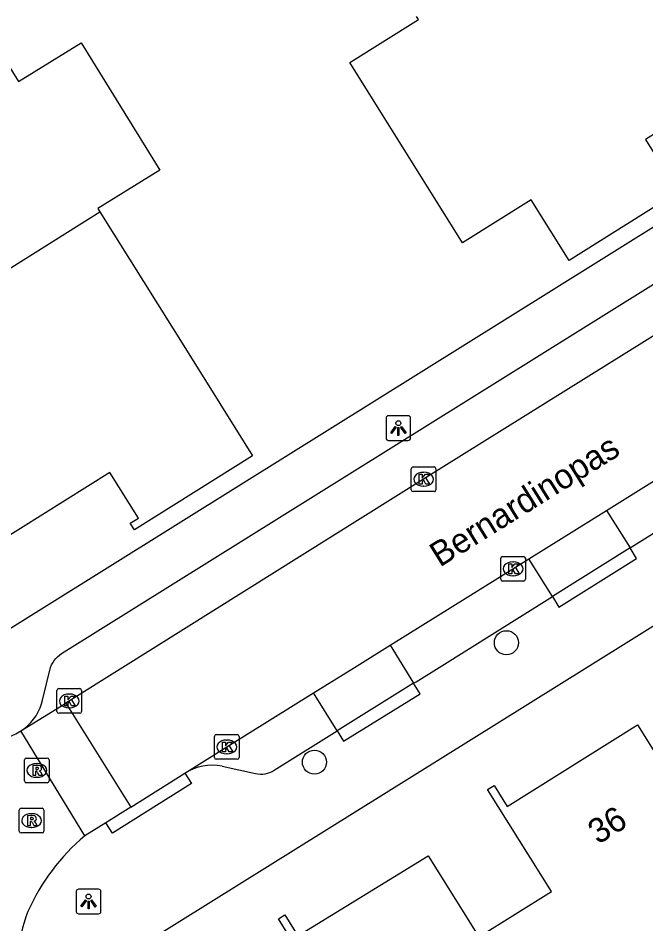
# Model space of a CAD drawing. Extents: x 158838 to 160074, y 386376 to 387776.
# Drawn here: x 159226.78 to 159252.22, y 386989.61 to 387026.31 of the extents above; entities that cross this region are included whole.
import ezdxf

# ---------------------------------------------------------------- set-up
doc = ezdxf.new("R2010")
doc.units = 0
for name, color, linetype in [('IMGEO_Boom', 7, 'Continuous'), ('IMGEO_Kolk', 7, 'Continuous'), ('IMGEO_Lichtpunt', 7, 'Continuous'), ('IMGEO_Muur', 7, 'Continuous'), ('IMGEO_Openbare_ruimte_label', 7, 'Continuous'), ('IMGEO_Pand', 7, 'Continuous'), ('IMGEO_Pand_nummerreeks', 7, 'Continuous'), ('IMGEO_Parkeervlak_open', 7, 'Continuous'), ('IMGEO_Rijbaan_lokaal_open', 7, 'Continuous'), ('IMGEO_Rioolput', 7, 'Continuous'), ('IMGEO_Voetpad_open', 7, 'Continuous')]:
    doc.layers.add(name, color=color, linetype=linetype)

msp = doc.modelspace()

# ---------------------------------------------------------------- linework, layer by layer
at = {"layer": 'IMGEO_Boom'}
for centre in [(159246.563, 387000.999), (159238.785, 386996.16)]:
    msp.add_circle(centre, 0.489, dxfattribs=at)
at = {"layer": 'IMGEO_Kolk'}
for p, q in [((159242.708, 387007.198), (159242.708, 387008.05)), ((159242.783, 387008.124), (159243.635, 387008.124)), ((159243.709, 387008.05), (159243.709, 387007.198)), ((159243.196, 387007.904), (159243.221, 387007.904)), ((159243.219, 387007.344), (159243.194, 387007.344)), ((159243.635, 387007.124), (159242.783, 387007.124)), ((159246.334, 387003.569), (159246.334, 387004.421)), ((159246.409, 387004.495), (159247.261, 387004.495)), ((159247.335, 387004.421), (159247.335, 387003.569)), ((159246.822, 387004.275), (159246.847, 387004.275)), ((159246.845, 387003.715), (159246.82, 387003.715)), ((159247.261, 387003.495), (159246.409, 387003.495)), ((159228.349, 386998.214), (159228.349, 386999.066)), ((159228.424, 386999.14), (159229.276, 386999.14)), ((159228.837, 386998.92), (159228.862, 386998.92)), ((159229.35, 386999.066), (159229.35, 386998.214)), ((159229.276, 386998.14), (159228.424, 386998.14)), ((159228.86, 386998.36), (159228.835, 386998.36)), ((159234.732, 386996.351), (159234.732, 386997.203)), ((159234.807, 386997.277), (159235.659, 386997.277)), ((159235.22, 386997.057), (159235.245, 386997.057)), ((159235.733, 386997.203), (159235.733, 386996.351)), ((159235.659, 386996.277), (159234.807, 386996.277)), ((159235.243, 386996.497), (159235.218, 386996.497))]:
    msp.add_line(p, q, dxfattribs=at)
for points in [[(159242.708, 387007.198), (159242.708, 387008.05)], [(159242.783, 387008.124), (159243.635, 387008.124)], [(159243.709, 387008.05), (159243.709, 387007.198)], [(159243.029, 387007.824), (159243.152, 387007.824), (159243.152, 387007.673), (159243.282, 387007.824), (159243.446, 387007.824), (159243.3, 387007.673), (159243.453, 387007.424), (159243.301, 387007.424), (159243.216, 387007.588), (159243.152, 387007.521), (159243.152, 387007.424), (159243.029, 387007.424), (159243.029, 387007.824)], [(159243.635, 387007.124), (159242.783, 387007.124)], [(159246.334, 387003.569), (159246.334, 387004.421)], [(159246.409, 387004.495), (159247.261, 387004.495)], [(159247.335, 387004.421), (159247.335, 387003.569)], [(159246.655, 387004.195), (159246.778, 387004.195), (159246.778, 387004.044), (159246.908, 387004.195), (159247.072, 387004.195), (159246.926, 387004.044), (159247.079, 387003.795), (159246.927, 387003.795), (159246.842, 387003.959), (159246.778, 387003.892), (159246.778, 387003.795), (159246.655, 387003.795), (159246.655, 387004.195)], [(159247.261, 387003.495), (159246.409, 387003.495)], [(159228.349, 386998.214), (159228.349, 386999.066)], [(159228.424, 386999.14), (159229.276, 386999.14)], [(159228.67, 386998.84), (159228.793, 386998.84), (159228.793, 386998.689), (159228.923, 386998.84), (159229.087, 386998.84), (159228.941, 386998.689), (159229.094, 386998.44), (159228.942, 386998.44), (159228.857, 386998.604), (159228.793, 386998.537), (159228.793, 386998.44), (159228.67, 386998.44), (159228.67, 386998.84)], [(159229.35, 386999.066), (159229.35, 386998.214)], [(159229.276, 386998.14), (159228.424, 386998.14)], [(159234.732, 386996.351), (159234.732, 386997.203)], [(159234.807, 386997.277), (159235.659, 386997.277)], [(159235.053, 386996.977), (159235.176, 386996.977), (159235.176, 386996.826), (159235.306, 386996.977), (159235.47, 386996.977), (159235.324, 386996.826), (159235.477, 386996.577), (159235.325, 386996.577), (159235.24, 386996.741), (159235.176, 386996.674), (159235.176, 386996.577), (159235.053, 386996.577), (159235.053, 386996.977)], [(159235.733, 386997.203), (159235.733, 386996.351)], [(159235.659, 386996.277), (159234.807, 386996.277)]]:
    msp.add_lwpolyline(points, dxfattribs=at)
for centre, start, end in [((159242.785, 387008.048), 91.552, 178.448), ((159242.785, 387008.048), 91.552, 178.448), ((159243.633, 387008.048), 1.552, 88.448), ((159243.633, 387008.048), 1.552, 88.448), ((159242.785, 387007.2), 181.552, 268.448), ((159242.785, 387007.2), 181.552, 268.448), ((159243.633, 387007.2), 271.552, 358.448), ((159243.633, 387007.2), 271.552, 358.448), ((159246.411, 387004.419), 91.552, 178.448), ((159246.411, 387004.419), 91.552, 178.448), ((159247.259, 387004.419), 1.552, 88.448), ((159247.259, 387004.419), 1.552, 88.448), ((159246.411, 387003.571), 181.552, 268.448), ((159246.411, 387003.571), 181.552, 268.448), ((159247.259, 387003.571), 271.552, 358.448), ((159247.259, 387003.571), 271.552, 358.448), ((159228.426, 386999.064), 91.552, 178.448), ((159228.426, 386999.064), 91.552, 178.448), ((159229.274, 386999.064), 1.552, 88.448), ((159229.274, 386999.064), 1.552, 88.448), ((159228.426, 386998.216), 181.552, 268.448), ((159228.426, 386998.216), 181.552, 268.448), ((159229.274, 386998.216), 271.552, 358.448), ((159229.274, 386998.216), 271.552, 358.448), ((159234.809, 386997.201), 91.552, 178.448), ((159234.809, 386997.201), 91.552, 178.448), ((159235.657, 386997.201), 1.552, 88.448), ((159235.657, 386997.201), 1.552, 88.448), ((159234.809, 386996.353), 181.552, 268.448), ((159234.809, 386996.353), 181.552, 268.448), ((159235.657, 386996.353), 271.552, 358.448), ((159235.657, 386996.353), 271.552, 358.448)]:
    msp.add_arc(centre, 0.0765, start, end, dxfattribs=at)
for centre, major_axis, ratio, start_param, end_param in [((159243.195, 387007.624), (-0.387, 0.002), 0.722429, 4.712389, 7.853982), ((159243.22, 387007.624), (-0.39, 0.002), 0.717154, 1.570796, 4.712389), ((159246.821, 387003.995), (-0.387, 0.002), 0.722429, 4.712389, 7.853982), ((159246.846, 387003.995), (-0.39, 0.002), 0.717154, 1.570796, 4.712389), ((159228.836, 386998.64), (-0.387, 0.002), 0.722429, 4.712389, 7.853982), ((159228.861, 386998.64), (-0.39, 0.002), 0.717154, 1.570796, 4.712389), ((159235.219, 386996.777), (-0.387, 0.002), 0.722429, 4.712389, 7.853982), ((159235.244, 386996.777), (-0.39, 0.002), 0.717154, 1.570796, 4.712389)]:
    msp.add_ellipse(centre, major_axis=major_axis, ratio=ratio, start_param=start_param, end_param=end_param, dxfattribs=at)
at = {"layer": 'IMGEO_Lichtpunt'}
for p, q in [((159242.589, 387010.194), (159241.781, 387010.194)), ((159242.589, 387010.194), (159241.781, 387010.194)), ((159241.687, 387010.099), (159241.687, 387009.292)), ((159241.687, 387010.099), (159241.687, 387009.292)), ((159242.683, 387009.292), (159242.683, 387010.099)), ((159242.683, 387009.292), (159242.683, 387010.099)), ((159241.781, 387009.198), (159242.589, 387009.198)), ((159241.781, 387009.198), (159242.589, 387009.198)), ((159229.133, 386990.918), (159229.133, 386990.111)), ((159229.133, 386990.918), (159229.133, 386990.111)), ((159230.035, 386991.013), (159229.227, 386991.013)), ((159230.035, 386991.013), (159229.227, 386991.013)), ((159230.129, 386990.111), (159230.129, 386990.918)), ((159230.129, 386990.111), (159230.129, 386990.918)), ((159229.227, 386990.017), (159230.035, 386990.017)), ((159229.227, 386990.017), (159230.035, 386990.017))]:
    msp.add_line(p, q, dxfattribs=at)
for points in [[(159242.061, 387009.763), (159242.1, 387009.735), (159241.912, 387009.473), (159241.874, 387009.5), (159242.061, 387009.763)], [(159242.163, 387009.715), (159242.21, 387009.715), (159242.21, 387009.393), (159242.163, 387009.393), (159242.163, 387009.715)], [(159242.273, 387009.735), (159242.311, 387009.762), (159242.498, 387009.5), (159242.459, 387009.472), (159242.273, 387009.735)], [(159229.507, 386990.582), (159229.546, 386990.554), (159229.358, 386990.292), (159229.32, 386990.319), (159229.507, 386990.582)], [(159229.609, 386990.534), (159229.656, 386990.534), (159229.656, 386990.212), (159229.609, 386990.212), (159229.609, 386990.534)], [(159229.719, 386990.554), (159229.757, 386990.581), (159229.944, 386990.319), (159229.905, 386990.291), (159229.719, 386990.554)]]:
    msp.add_lwpolyline(points, dxfattribs=at)
for centre in [(159242.186, 387009.897), (159229.632, 386990.716)]:
    msp.add_circle(centre, 0.0994, dxfattribs=at)
for centre, start, end in [((159241.781, 387010.099), 90, 180), ((159241.781, 387010.099), 90, 180), ((159242.589, 387010.099), 0, 90), ((159242.589, 387010.099), 0, 90), ((159241.781, 387009.292), 180, 270), ((159241.781, 387009.292), 180, 270), ((159242.589, 387009.292), 270, 0), ((159242.589, 387009.292), 270, 360), ((159229.227, 386990.918), 90, 180), ((159229.227, 386990.918), 90, 180), ((159230.035, 386990.918), 0, 90), ((159230.035, 386990.918), 0, 90), ((159229.227, 386990.111), 180, 270), ((159229.227, 386990.111), 180, 270), ((159230.035, 386990.111), 270, 0), ((159230.035, 386990.111), 270, 360)]:
    msp.add_arc(centre, 0.0946, start, end, dxfattribs=at)
at = {"layer": 'IMGEO_Muur'}
msp.add_lwpolyline([(159235.813, 387007.426), (159250.297, 387016.464)], dxfattribs=at)
at = {"layer": 'IMGEO_Pand'}
for points in [[(159253.357, 387032.896), (159253.442, 387032.76), (159251.286, 387031.433), (159252.65, 387029.217), (159254.063, 387026.986), (159255.383, 387027.811), (159257.214, 387024.885), (159257.494, 387025.06), (159257.664, 387024.789), (159252.205, 387021.394), (159253.363, 387019.532), (159253.695, 387019.738), (159253.864, 387019.466), (159249.1, 387016.492), (159247.571, 387018.938), (159244.789, 387017.2), (159240.22, 387024.511), (159243.003, 387026.25), (159242.922, 387026.379)], [(159225.323, 387026.087), (159226.79, 387023.741), (159229.331, 387025.309), (159232.519, 387020.144), (159230.009, 387018.594), (159230.094, 387018.458)], [(159230.094, 387018.458), (159233.628, 387012.807), (159236.279, 387008.567), (159231.49, 387005.568), (159231.32, 387005.839), (159231.651, 387006.046), (159230.488, 387007.903), (159225.046, 387004.495), (159224.877, 387004.766), (159225.149, 387004.935), (159223.332, 387007.856), (159224.638, 387008.668), (159223.243, 387010.909), (159221.877, 387013.104), (159220.292, 387012.118), (159220.208, 387012.254)], [(159220.208, 387012.254), (159230.094, 387018.458)], [(159245.45, 386989.081), (159248.388, 386990.919), (159245.803, 386995.052), (159246.066, 386995.216), (159246.596, 386994.369), (159251.879, 386997.674), (159253.934, 386994.388)], [(159250.396, 386980.893), (159250.26, 386980.808), (159248.926, 386982.944), (159240.452, 386977.649), (159236.756, 386983.564), (159239.968, 386985.571), (159237.85, 386988.96), (159237.327, 386989.812), (159237.591, 386989.974), (159238.114, 386989.122), (159243.395, 386992.366), (159245.45, 386989.081)]]:
    msp.add_lwpolyline(points, dxfattribs=at)
at = {"layer": 'IMGEO_Parkeervlak_open'}
for points in [[(159250.622, 387006.361), (159251.574, 387004.839)], [(159248.427, 387002.869), (159247.474, 387004.397)], [(159241.85, 387000.897), (159242.805, 386999.355)], [(159239.702, 386997.433), (159238.748, 386998.967)]]:
    msp.add_lwpolyline(points, dxfattribs=at)
at = {"layer": 'IMGEO_Rijbaan_lokaal_open'}
for points in [[(159261.556, 387019.098), (159256.284, 387015.775), (159243.206, 387007.623), (159231.021, 387000), (159228.706, 386998.552)], [(159250.622, 387006.361), (159255.77, 387009.572)], [(159247.474, 387004.397), (159250.622, 387006.361)], [(159241.85, 387000.897), (159246.83, 387003.996), (159247.474, 387004.397)], [(159238.748, 386998.967), (159240.408, 387000), (159241.85, 387000.897)], [(159233.537, 386995.716), (159235.229, 386996.778), (159238.748, 386998.967)], [(159226.891, 386997.431), (159228.706, 386998.552)], [(159228.706, 386998.552), (159231.339, 386994.339)], [(159220.23, 386997.901), (159220.657, 386997.591), (159221.11, 386997.321), (159221.585, 386997.092), (159222.079, 386996.907), (159222.587, 386996.766), (159223.106, 386996.672), (159223.631, 386996.624), (159224.158, 386996.623), (159224.684, 386996.67), (159225.203, 386996.763), (159225.712, 386996.902), (159226.206, 386997.086), (159226.682, 386997.314), (159226.891, 386997.431)], [(159229.48, 386993.176), (159226.891, 386997.431)], [(159231.339, 386994.339), (159233.537, 386995.716)], [(159231.339, 386994.339), (159230.333, 386993.708)], [(159230.333, 386993.708), (159229.48, 386993.176)]]:
    msp.add_lwpolyline(points, dxfattribs=at)
for centre, radius, start, end in [((159234.908, 386986.692), 8.456, 129.9328, 156.1662), ((159232.338, 386988.05), 5.56, 158.2687, 196.5433)]:
    msp.add_arc(centre, radius, start, end, dxfattribs=at)
at = {"layer": 'IMGEO_Rioolput'}
for p, q in [((159227.033, 386995.401), (159227.033, 386996.253)), ((159227.108, 386996.327), (159227.96, 386996.327)), ((159228.034, 386996.253), (159228.034, 386995.401)), ((159227.521, 386996.107), (159227.546, 386996.107)), ((159227.544, 386995.547), (159227.519, 386995.547)), ((159227.96, 386995.327), (159227.108, 386995.327)), ((159226.821, 386993.367), (159226.821, 386994.219)), ((159226.896, 386994.293), (159227.748, 386994.293)), ((159227.309, 386994.073), (159227.334, 386994.073)), ((159227.822, 386994.219), (159227.822, 386993.367)), ((159227.748, 386993.293), (159226.896, 386993.293)), ((159227.332, 386993.513), (159227.307, 386993.513))]:
    msp.add_line(p, q, dxfattribs=at)
for points in [[(159227.033, 386995.401), (159227.033, 386996.253)], [(159227.108, 386996.327), (159227.96, 386996.327)], [(159228.034, 386996.253), (159228.034, 386995.401)], [(159227.622, 386996.025), (159227.37, 386996.027), (159227.37, 386995.627)], [(159227.548, 386995.946), (159227.494, 386995.946), (159227.494, 386995.865)], [(159227.494, 386995.865), (159227.546, 386995.865)], [(159227.37, 386995.627), (159227.494, 386995.627), (159227.494, 386995.789), (159227.505, 386995.789)], [(159227.552, 386995.76), (159227.623, 386995.627), (159227.763, 386995.627), (159227.698, 386995.753)], [(159227.96, 386995.327), (159227.108, 386995.327)], [(159226.821, 386993.367), (159226.821, 386994.219)], [(159226.896, 386994.293), (159227.748, 386994.293)], [(159227.822, 386994.219), (159227.822, 386993.367)], [(159227.41, 386993.991), (159227.158, 386993.993), (159227.158, 386993.593)], [(159227.158, 386993.593), (159227.282, 386993.593), (159227.282, 386993.755), (159227.293, 386993.755)], [(159227.336, 386993.912), (159227.282, 386993.912), (159227.282, 386993.831)], [(159227.282, 386993.831), (159227.334, 386993.831)], [(159227.34, 386993.726), (159227.411, 386993.593), (159227.551, 386993.593), (159227.486, 386993.719)], [(159227.748, 386993.293), (159226.896, 386993.293)]]:
    msp.add_lwpolyline(points, dxfattribs=at)
for centre, radius, start, end in [((159227.11, 386996.251), 0.0765, 91.552, 178.448), ((159227.11, 386996.251), 0.0765, 91.552, 178.448), ((159227.958, 386996.251), 0.0765, 1.552, 88.448), ((159227.958, 386996.251), 0.0765, 1.552, 88.448), ((159227.53, 386996.054), 0.19, 274.7715, 282.9687), ((159227.554, 386995.85), 0.0964, 77.0061, 93.1865), ((159227.568, 386995.907), 0.0378, 276.6634, 79.6772), ((159227.621, 386995.915), 0.109, 350.3612, 89.416), ((159227.619, 386995.915), 0.112, 277.5842, 350.9817), ((159227.504, 386995.736), 0.0533, 26.0293, 88.6989), ((159227.603, 386995.7), 0.108, 29.5134, 73.7905), ((159227.11, 386995.403), 0.0765, 181.552, 268.448), ((159227.11, 386995.403), 0.0765, 181.552, 268.448), ((159227.958, 386995.403), 0.0765, 271.552, 358.448), ((159227.958, 386995.403), 0.0765, 271.552, 358.448), ((159226.898, 386994.217), 0.0765, 91.552, 178.448), ((159226.898, 386994.217), 0.0765, 91.552, 178.448), ((159227.746, 386994.217), 0.0765, 1.552, 88.448), ((159227.746, 386994.217), 0.0765, 1.552, 88.448), ((159227.292, 386993.702), 0.0533, 26.0293, 88.6989), ((159227.318, 386994.02), 0.19, 274.7715, 282.9687), ((159227.342, 386993.816), 0.0964, 77.0061, 93.1865), ((159227.356, 386993.873), 0.0378, 276.6634, 79.6772), ((159227.409, 386993.881), 0.109, 350.3612, 89.416), ((159227.407, 386993.881), 0.112, 277.5842, 350.9817), ((159227.391, 386993.666), 0.108, 29.5134, 73.7905), ((159226.898, 386993.369), 0.0765, 181.552, 268.448), ((159226.898, 386993.369), 0.0765, 181.552, 268.448), ((159227.746, 386993.369), 0.0765, 271.552, 358.448), ((159227.746, 386993.369), 0.0765, 271.552, 358.448)]:
    msp.add_arc(centre, radius, start, end, dxfattribs=at)
for centre, major_axis, ratio, start_param, end_param in [((159227.52, 386995.827), (-0.387, 0.002), 0.722429, 4.712389, 7.853982), ((159227.545, 386995.827), (-0.39, 0.002), 0.717154, 1.570796, 4.712389), ((159227.308, 386993.793), (-0.387, 0.002), 0.722429, 4.712389, 7.853982), ((159227.333, 386993.793), (-0.39, 0.002), 0.717154, 1.570796, 4.712389)]:
    msp.add_ellipse(centre, major_axis=major_axis, ratio=ratio, start_param=start_param, end_param=end_param, dxfattribs=at)
at = {"layer": 'IMGEO_Voetpad_open'}
for points in [[(159224.402, 387000.372), (159224.563, 387000.43), (159224.717, 387000.503), (159224.864, 387000.59), (159224.937, 387000.639), (159235.813, 387007.426), (159250.297, 387016.464), (159260.545, 387022.859)], [(159226.891, 386997.431), (159227.035, 386997.531), (159227.169, 386997.643), (159227.293, 386997.766), (159227.405, 386997.901), (159227.505, 386998.044), (159227.592, 386998.196), (159227.664, 386998.356), (159227.722, 386998.521), (159227.763, 386998.678), (159228.091, 387000), (159228.133, 387000.098), (159228.182, 387000.19), (159228.239, 387000.276), (159228.304, 387000.358), (159228.376, 387000.433), (159228.454, 387000.502), (159228.538, 387000.563), (159258.19, 387019.064)], [(159268.983, 387011.952), (159249.829, 387000), (159232.183, 386988.989)], [(159251.574, 387004.839), (159251.619, 387004.867), (159256.712, 387008.062)], [(159251.574, 387004.839), (159248.427, 387002.869)], [(159248.427, 387002.869), (159248.692, 387002.446), (159251.839, 387004.416), (159251.574, 387004.839)], [(159242.805, 386999.355), (159242.91, 386999.42), (159243.838, 387000), (159248.427, 387002.869)], [(159242.805, 386999.355), (159239.702, 386997.433)], [(159239.702, 386997.433), (159239.965, 386997.008), (159243.069, 386998.93), (159242.805, 386999.355)], [(159237.151, 386995.836), (159239.702, 386997.433)], [(159235.041, 386995.999), (159236.397, 386995.7)], [(159233.537, 386995.716), (159233.802, 386995.293), (159230.598, 386993.285), (159230.333, 386993.708)]]:
    msp.add_lwpolyline(points, dxfattribs=at)
for centre, radius, start, end in [((159234.655, 386993.914), 2.12, 79.5024, 121.8105), ((159236.61, 386996.677), 1, 257.6975, 302.7517)]:
    msp.add_arc(centre, radius, start, end, dxfattribs=at)

# ---------------------------------------------------------------- texts
at = {"layer": 'IMGEO_Openbare_ruimte_label'}
msp.add_text('Bernardinopas', height=1, rotation=32.0054, dxfattribs=at).set_placement((159243.865, 387004.039))
at = {"layer": 'IMGEO_Pand_nummerreeks'}
msp.add_text('36', height=1, rotation=32.0297, dxfattribs=at).set_placement((159250.277, 386992.803))

doc.saveas('drawing.dxf')
